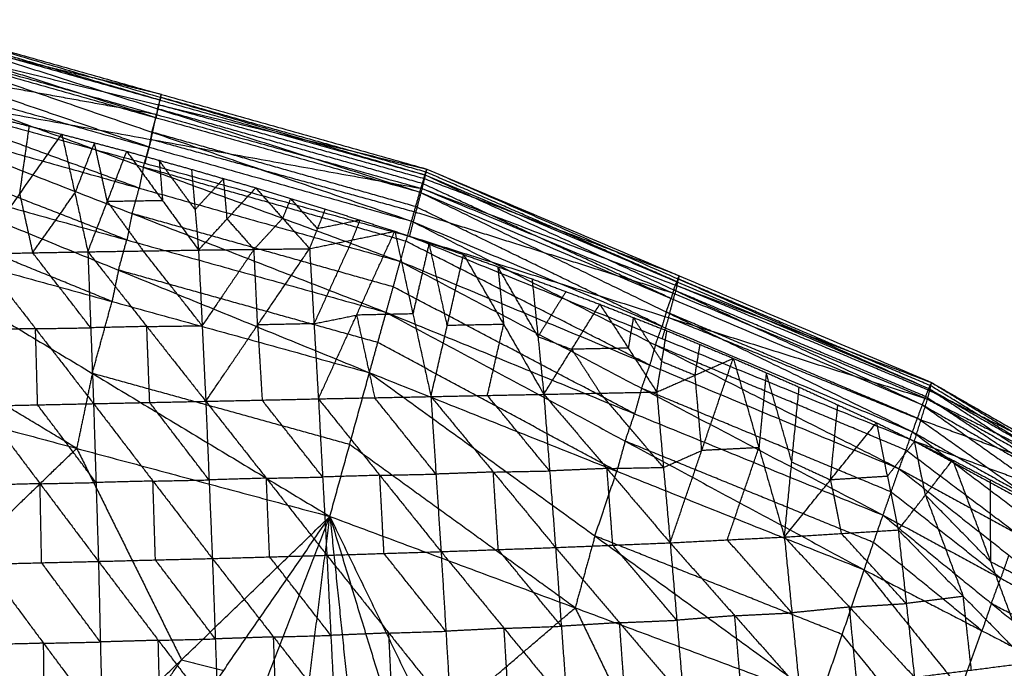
# Model space of a CAD drawing. Header units: millimetres. Extents: x -106 to 110, y -96 to 120.
# Tile 884 of 1020: x 26 to 36, y 111 to 118. Entities that reach past the tile are written whole.
import ezdxf

# ---------------------------------------------------------------- set-up
doc = ezdxf.new("R2010")
doc.units = ezdxf.units.MM
doc.header["$MEASUREMENT"] = 0
doc.layers.add('Default', color=7, linetype='Continuous', true_color=0x000000)

msp = doc.modelspace()

# ---------------------------------------------------------------- linework, layer by layer
at = {"layer": 'Default'}
for points in [[(24.731, 117.645, 11.597), (27.402, 116.796, 11.893), (30.073, 115.948, 12.19)], [(24.731, 117.645, 11.597), (27.428, 116.884, 11.674), (30.125, 116.124, 11.751)], [(27.428, 116.884, 11.674), (26.081, 117.279, 11.528), (24.734, 117.674, 11.382)], [(24.738, 117.703, 11.167), (27.432, 116.913, 11.459), (30.125, 116.124, 11.751)], [(24.738, 117.703, 11.167), (27.441, 116.943, 11.257), (30.145, 116.183, 11.348)], [(27.441, 116.943, 11.257), (26.077, 117.27, 11.047), (24.712, 117.597, 10.837)], [(27.386, 116.706, 12.128), (26.05, 117.13, 11.98), (24.715, 117.554, 11.831)], [(24.686, 117.491, 10.508), (27.391, 116.738, 10.617), (30.097, 115.984, 10.725)], [(24.686, 117.491, 10.508), (27.415, 116.837, 10.928), (30.145, 116.183, 11.348)], [(24.698, 117.464, 12.066), (27.344, 116.559, 12.35), (29.989, 115.653, 12.633)], [(24.698, 117.464, 12.066), (27.386, 116.706, 12.128), (30.073, 115.948, 12.19)], [(27.391, 116.738, 10.617), (26.011, 116.988, 10.464), (24.631, 117.238, 10.311)], [(27.315, 116.407, 12.588), (25.992, 116.859, 12.447), (24.669, 117.312, 12.305)], [(24.64, 117.16, 12.544), (27.257, 116.202, 12.796), (29.874, 115.243, 13.048)], [(24.64, 117.16, 12.544), (27.315, 116.407, 12.588), (29.989, 115.653, 12.633)], [(24.576, 116.985, 10.115), (27.272, 116.242, 10.231), (29.969, 115.5, 10.347)], [(24.576, 116.985, 10.115), (27.336, 116.484, 10.42), (30.097, 115.984, 10.725)], [(27.215, 115.989, 13.02), (25.907, 116.469, 12.894), (24.598, 116.948, 12.768)], [(27.415, 116.837, 10.928), (27.428, 116.89, 11.093), (27.441, 116.943, 11.257)], [(27.432, 116.913, 11.459), (27.436, 116.928, 11.358), (27.441, 116.943, 11.257)], [(27.415, 116.837, 10.928), (27.403, 116.787, 10.772), (27.391, 116.738, 10.617)], [(27.402, 116.796, 11.893), (27.415, 116.84, 11.783), (27.428, 116.884, 11.674)], [(30.121, 116.083, 11.037), (28.768, 116.46, 10.982), (27.415, 116.837, 10.928)], [(27.432, 116.913, 11.459), (27.43, 116.899, 11.566), (27.428, 116.884, 11.674)], [(30.135, 116.153, 11.55), (28.783, 116.533, 11.504), (27.432, 116.913, 11.459)], [(24.556, 116.735, 12.992), (27.143, 115.73, 13.195), (29.73, 114.725, 13.399)], [(24.556, 116.735, 12.992), (27.215, 115.989, 13.02), (29.874, 115.243, 13.048)], [(27.336, 116.484, 10.42), (27.364, 116.611, 10.518), (27.391, 116.738, 10.617)], [(27.402, 116.796, 11.893), (27.394, 116.751, 12.01), (27.386, 116.706, 12.128)], [(30.099, 116.036, 11.97), (28.751, 116.416, 11.932), (27.402, 116.796, 11.893)], [(25.765, 116.703, 10.138), (26.096, 116.62, 10.148), (26.427, 116.537, 10.157)], [(27.344, 116.559, 12.35), (27.365, 116.632, 12.239), (27.386, 116.706, 12.128)], [(25.568, 115.321, 9.557), (25.998, 115.929, 9.857), (26.427, 116.537, 10.157)], [(25.998, 115.929, 9.857), (26.047, 116.274, 10.002), (26.096, 116.62, 10.148)], [(26.427, 116.537, 10.157), (26.56, 115.939, 9.942), (26.692, 115.341, 9.727)], [(26.427, 116.537, 10.157), (26.758, 116.45, 10.168), (27.088, 116.363, 10.18)], [(27.344, 116.559, 12.35), (27.329, 116.483, 12.469), (27.315, 116.407, 12.588)], [(30.031, 115.801, 12.411), (28.688, 116.18, 12.38), (27.344, 116.559, 12.35)], [(27.089, 115.462, 13.387), (25.796, 115.964, 13.285), (24.502, 116.467, 13.183)], [(26.758, 116.45, 10.168), (26.659, 116.194, 10.055), (26.56, 115.939, 9.942)], [(26.89, 115.852, 9.953), (26.824, 116.151, 10.061), (26.758, 116.45, 10.168)], [(27.336, 116.484, 10.42), (27.304, 116.363, 10.325), (27.272, 116.242, 10.231)], [(30.033, 115.742, 10.536), (28.684, 116.113, 10.478), (27.336, 116.484, 10.42)], [(26.692, 115.341, 9.727), (26.89, 115.852, 9.953), (27.088, 116.363, 10.18)], [(27.088, 116.363, 10.18), (27.418, 116.272, 10.193), (27.748, 116.18, 10.207)], [(27.088, 116.363, 10.18), (27.453, 115.861, 10.045), (27.819, 115.359, 9.911)], [(27.257, 116.202, 12.796), (27.286, 116.304, 12.692), (27.315, 116.407, 12.588)], [(27.418, 116.272, 10.193), (27.436, 116.066, 10.119), (27.453, 115.861, 10.045)], [(27.784, 115.77, 10.059), (27.601, 116.021, 10.126), (27.418, 116.272, 10.193)], [(24.448, 116.198, 13.375), (27.004, 115.155, 13.514), (29.56, 114.111, 13.652)], [(24.448, 116.198, 13.375), (27.089, 115.462, 13.387), (29.73, 114.725, 13.399)], [(27.257, 116.202, 12.796), (27.236, 116.095, 12.908), (27.215, 115.989, 13.02)], [(29.932, 115.448, 12.841), (28.594, 115.825, 12.818), (27.257, 116.202, 12.796)], [(27.748, 116.18, 10.207), (27.784, 115.77, 10.059), (27.819, 115.359, 9.911)], [(27.748, 116.18, 10.207), (28.075, 116.086, 10.224), (28.402, 115.992, 10.24)], [(30.073, 115.948, 12.19), (30.099, 116.036, 11.97), (30.125, 116.124, 11.751)], [(30.097, 115.984, 10.725), (30.121, 116.083, 11.037), (30.145, 116.183, 11.348)], [(30.125, 116.124, 11.751), (30.135, 116.153, 11.55), (30.145, 116.183, 11.348)], [(30.125, 116.124, 11.751), (32.658, 114.954, 12.165), (35.191, 113.784, 12.578)], [(30.125, 116.124, 11.751), (32.691, 115.037, 11.993), (35.256, 113.95, 12.234)], [(32.691, 115.037, 11.993), (31.413, 115.595, 11.771), (30.135, 116.153, 11.55)], [(30.145, 116.183, 11.348), (32.7, 115.067, 11.791), (35.256, 113.95, 12.234)], [(30.145, 116.183, 11.348), (32.715, 115.097, 11.63), (35.285, 114.01, 11.912)], [(28.075, 116.086, 10.224), (27.929, 115.928, 10.142), (27.784, 115.77, 10.059)], [(28.11, 115.675, 10.076), (28.093, 115.881, 10.15), (28.075, 116.086, 10.224)], [(32.632, 114.866, 12.384), (31.366, 115.451, 12.177), (30.099, 116.036, 11.97)], [(32.715, 115.097, 11.63), (31.418, 115.59, 11.333), (30.121, 116.083, 11.037)], [(25.998, 115.929, 9.857), (26.064, 115.63, 9.749), (26.13, 115.331, 9.642)], [(26.13, 115.331, 9.642), (26.345, 115.635, 9.792), (26.56, 115.939, 9.942)], [(27.143, 115.73, 13.195), (27.179, 115.86, 13.108), (27.215, 115.989, 13.02)], [(27.819, 115.359, 9.911), (28.11, 115.675, 10.076), (28.402, 115.992, 10.24)], [(28.402, 115.992, 10.24), (28.676, 115.682, 10.176), (28.95, 115.373, 10.111)], [(28.402, 115.992, 10.24), (28.757, 115.884, 10.262), (29.112, 115.776, 10.284)], [(29.969, 115.5, 10.347), (30.033, 115.742, 10.536), (30.097, 115.984, 10.725)], [(29.989, 115.653, 12.633), (30.031, 115.801, 12.411), (30.073, 115.948, 12.19)], [(30.073, 115.948, 12.19), (32.582, 114.729, 12.555), (35.09, 113.51, 12.92)], [(30.073, 115.948, 12.19), (32.632, 114.866, 12.384), (35.191, 113.784, 12.578)], [(30.097, 115.984, 10.725), (32.67, 114.913, 11.062), (35.244, 113.843, 11.399)], [(30.097, 115.984, 10.725), (32.691, 114.997, 11.319), (35.285, 114.01, 11.912)], [(26.938, 114.835, 13.654), (25.661, 115.357, 13.584), (24.383, 115.879, 13.515)], [(27.453, 115.861, 10.045), (27.172, 115.856, 9.999), (26.89, 115.852, 9.953)], [(26.89, 115.852, 9.953), (27.073, 115.601, 9.886), (27.256, 115.35, 9.819)], [(28.757, 115.884, 10.262), (28.716, 115.783, 10.219), (28.676, 115.682, 10.176)], [(29.031, 115.575, 10.198), (28.894, 115.729, 10.23), (28.757, 115.884, 10.262)], [(27.143, 115.73, 13.195), (27.116, 115.596, 13.291), (27.089, 115.462, 13.387)], [(29.802, 114.984, 13.223), (28.472, 115.357, 13.209), (27.143, 115.73, 13.195)], [(28.95, 115.373, 10.111), (29.031, 115.575, 10.198), (29.112, 115.776, 10.284)], [(29.112, 115.776, 10.284), (29.465, 115.663, 10.309), (29.818, 115.55, 10.335)], [(32.54, 114.582, 12.776), (31.285, 115.191, 12.594), (30.031, 115.801, 12.411)], [(32.67, 114.913, 11.062), (31.351, 115.328, 10.799), (30.033, 115.742, 10.536)], [(28.11, 115.675, 10.076), (28.247, 115.521, 10.044), (28.384, 115.366, 10.011)], [(28.384, 115.366, 10.011), (28.53, 115.524, 10.094), (28.676, 115.682, 10.176)], [(29.465, 115.663, 10.309), (29.248, 115.619, 10.253), (29.031, 115.575, 10.198)], [(29.384, 115.462, 10.223), (29.424, 115.562, 10.266), (29.465, 115.663, 10.309)], [(29.874, 115.243, 13.048), (29.932, 115.448, 12.841), (29.989, 115.653, 12.633)], [(29.989, 115.653, 12.633), (32.472, 114.393, 12.933), (34.955, 113.133, 13.232)], [(29.989, 115.653, 12.633), (32.54, 114.582, 12.776), (35.09, 113.51, 12.92)], [(24.317, 115.56, 13.655), (26.737, 114.104, 13.712), (29.157, 112.648, 13.769)], [(24.317, 115.56, 13.655), (26.938, 114.835, 13.654), (29.56, 114.111, 13.652)], [(28.95, 115.373, 10.111), (29.384, 115.462, 10.223), (29.818, 115.55, 10.335)], [(29.04, 113.845, 9.721), (29.429, 114.697, 10.028), (29.818, 115.55, 10.335)], [(29.818, 115.55, 10.335), (30.002, 114.709, 10.141), (30.186, 113.868, 9.947)], [(29.818, 115.55, 10.335), (30.168, 115.431, 10.365), (30.519, 115.313, 10.395)], [(27.004, 115.155, 13.514), (27.046, 115.308, 13.45), (27.089, 115.462, 13.387)], [(29.384, 115.462, 10.223), (29.189, 115.035, 10.07), (28.995, 114.609, 9.916)], [(32.415, 114.188, 13.14), (31.173, 114.818, 12.99), (29.932, 115.448, 12.841)], [(29.969, 115.5, 10.347), (32.539, 114.457, 10.708), (35.11, 113.415, 11.068)], [(29.969, 115.5, 10.347), (32.606, 114.671, 10.873), (35.244, 113.843, 11.399)], [(30.168, 115.431, 10.365), (30.085, 115.07, 10.253), (30.002, 114.709, 10.141)], [(30.352, 114.591, 10.171), (30.26, 115.011, 10.268), (30.168, 115.431, 10.365)], [(25.568, 115.321, 9.557), (26.13, 115.331, 9.642), (26.692, 115.341, 9.727)], [(25.568, 115.321, 9.557), (26.159, 114.559, 9.44), (26.75, 113.796, 9.324)], [(26.721, 114.568, 9.525), (26.426, 114.95, 9.584), (26.13, 115.331, 9.642)], [(26.692, 115.341, 9.727), (27.256, 115.35, 9.819), (27.819, 115.359, 9.911)], [(26.692, 115.341, 9.727), (26.721, 114.568, 9.525), (26.75, 113.796, 9.324)], [(26.692, 115.341, 9.727), (27.292, 114.581, 9.621), (27.893, 113.82, 9.514)], [(27.856, 114.589, 9.713), (27.556, 114.97, 9.766), (27.256, 115.35, 9.819)], [(27.819, 115.359, 9.911), (28.384, 115.366, 10.011), (28.95, 115.373, 10.111)], [(27.819, 115.359, 9.911), (27.856, 114.589, 9.713), (27.893, 113.82, 9.514)], [(28.384, 115.366, 10.011), (28.12, 114.978, 9.862), (27.856, 114.589, 9.713)], [(27.893, 113.82, 9.514), (28.421, 114.597, 9.813), (28.95, 115.373, 10.111)], [(28.421, 114.597, 9.813), (28.403, 114.981, 9.912), (28.384, 115.366, 10.011)], [(28.95, 115.373, 10.111), (28.995, 114.609, 9.916), (29.04, 113.845, 9.721)], [(29.73, 114.725, 13.399), (29.802, 114.984, 13.223), (29.874, 115.243, 13.048)], [(29.874, 115.243, 13.048), (32.332, 113.952, 13.268), (34.79, 112.661, 13.488)], [(29.874, 115.243, 13.048), (32.415, 114.188, 13.14), (34.955, 113.133, 13.232)], [(30.186, 113.868, 9.947), (30.352, 114.591, 10.171), (30.519, 115.313, 10.395)], [(30.519, 115.313, 10.395), (30.867, 115.189, 10.429), (31.216, 115.065, 10.464)], [(30.519, 115.313, 10.395), (30.927, 114.602, 10.294), (31.335, 113.891, 10.193)], [(27.004, 115.155, 13.514), (26.971, 114.995, 13.584), (26.938, 114.835, 13.654)], [(29.645, 114.418, 13.526), (28.324, 114.786, 13.52), (27.004, 115.155, 13.514)], [(30.867, 115.189, 10.429), (30.897, 114.896, 10.362), (30.927, 114.602, 10.294)], [(31.276, 114.478, 10.329), (31.072, 114.834, 10.379), (30.867, 115.189, 10.429)], [(31.216, 115.065, 10.464), (31.276, 114.478, 10.329), (31.335, 113.891, 10.193)], [(31.216, 115.065, 10.464), (31.561, 114.936, 10.503), (31.906, 114.807, 10.542)], [(32.658, 114.954, 12.165), (32.674, 114.996, 12.079), (32.691, 115.037, 11.993)], [(32.691, 114.997, 11.319), (32.703, 115.047, 11.475), (32.715, 115.097, 11.63)], [(32.7, 115.067, 11.791), (32.695, 115.052, 11.892), (32.691, 115.037, 11.993)], [(32.7, 115.067, 11.791), (32.708, 115.082, 11.711), (32.715, 115.097, 11.63)], [(35.271, 113.98, 12.073), (33.985, 114.523, 11.932), (32.7, 115.067, 11.791)], [(32.26, 113.693, 13.443), (31.031, 114.339, 13.333), (29.802, 114.984, 13.223)], [(31.561, 114.936, 10.503), (31.418, 114.707, 10.416), (31.276, 114.478, 10.329)], [(32.658, 114.954, 12.165), (32.645, 114.91, 12.274), (32.632, 114.866, 12.384)], [(35.224, 113.867, 12.406), (33.941, 114.41, 12.285), (32.658, 114.954, 12.165)], [(32.691, 114.997, 11.319), (32.681, 114.955, 11.191), (32.67, 114.913, 11.062)], [(35.265, 113.927, 11.656), (33.978, 114.462, 11.487), (32.691, 114.997, 11.319)], [(26.737, 114.104, 13.712), (26.838, 114.47, 13.683), (26.938, 114.835, 13.654)], [(32.582, 114.729, 12.555), (32.607, 114.798, 12.469), (32.632, 114.866, 12.384)], [(32.606, 114.671, 10.873), (32.638, 114.792, 10.968), (32.67, 114.913, 11.062)], [(26.578, 113.341, 13.786), (25.368, 114.069, 13.758), (24.158, 114.797, 13.729)], [(29.56, 114.111, 13.652), (29.645, 114.418, 13.526), (29.73, 114.725, 13.399)], [(29.73, 114.725, 13.399), (32.164, 113.415, 13.529), (34.598, 112.105, 13.66)], [(29.73, 114.725, 13.399), (32.26, 113.693, 13.443), (34.79, 112.661, 13.488)], [(31.335, 113.891, 10.193), (31.62, 114.349, 10.368), (31.906, 114.807, 10.542)], [(31.906, 114.807, 10.542), (32.196, 114.361, 10.503), (32.486, 113.914, 10.463)], [(31.906, 114.807, 10.542), (32.247, 114.672, 10.587), (32.589, 114.538, 10.631)], [(32.582, 114.729, 12.555), (32.561, 114.655, 12.665), (32.54, 114.582, 12.776)], [(35.141, 113.647, 12.749), (33.861, 114.188, 12.652), (32.582, 114.729, 12.555)], [(28.995, 114.609, 9.916), (29.212, 114.653, 9.972), (29.429, 114.697, 10.028)], [(30.002, 114.709, 10.141), (29.715, 114.703, 10.084), (29.429, 114.697, 10.028)], [(29.429, 114.697, 10.028), (29.521, 114.277, 9.931), (29.613, 113.856, 9.834)], [(32.247, 114.672, 10.587), (32.221, 114.516, 10.545), (32.196, 114.361, 10.503)], [(32.537, 114.226, 10.547), (32.392, 114.449, 10.567), (32.247, 114.672, 10.587)], [(32.606, 114.671, 10.873), (32.573, 114.564, 10.79), (32.539, 114.457, 10.708)], [(35.177, 113.629, 11.234), (33.892, 114.15, 11.054), (32.606, 114.671, 10.873)], [(26.159, 114.559, 9.44), (25.874, 114.553, 9.396), (25.589, 114.546, 9.353)], [(26.159, 114.559, 9.44), (26.44, 114.563, 9.483), (26.721, 114.568, 9.525)], [(26.18, 113.784, 9.236), (26.17, 114.171, 9.338), (26.159, 114.559, 9.44)], [(27.292, 114.581, 9.621), (27.007, 114.574, 9.573), (26.721, 114.568, 9.525)], [(27.292, 114.581, 9.621), (27.574, 114.585, 9.667), (27.856, 114.589, 9.713)], [(27.322, 113.808, 9.419), (27.307, 114.194, 9.52), (27.292, 114.581, 9.621)], [(28.995, 114.609, 9.916), (28.708, 114.603, 9.865), (28.421, 114.597, 9.813)], [(28.421, 114.597, 9.813), (28.444, 114.215, 9.715), (28.467, 113.832, 9.618)], [(30.927, 114.602, 10.294), (30.64, 114.596, 10.232), (30.352, 114.591, 10.171)], [(30.761, 113.88, 10.07), (30.844, 114.241, 10.182), (30.927, 114.602, 10.294)], [(32.472, 114.393, 12.933), (32.506, 114.488, 12.855), (32.54, 114.582, 12.776)], [(32.486, 113.914, 10.463), (32.537, 114.226, 10.547), (32.589, 114.538, 10.631)], [(32.589, 114.538, 10.631), (32.927, 114.397, 10.681), (33.265, 114.257, 10.731)], [(32.079, 113.108, 13.656), (30.862, 113.763, 13.591), (29.645, 114.418, 13.526)], [(31.276, 114.478, 10.329), (31.448, 114.414, 10.348), (31.62, 114.349, 10.368)], [(32.196, 114.361, 10.503), (31.908, 114.355, 10.435), (31.62, 114.349, 10.368)], [(31.62, 114.349, 10.368), (31.766, 114.126, 10.348), (31.911, 113.903, 10.328)], [(32.472, 114.393, 12.933), (32.443, 114.291, 13.036), (32.415, 114.188, 13.14)], [(35.023, 113.322, 13.076), (33.747, 113.858, 13.004), (32.472, 114.393, 12.933)], [(32.876, 114.086, 10.597), (32.901, 114.241, 10.639), (32.927, 114.397, 10.681)], [(32.486, 113.914, 10.463), (32.876, 114.086, 10.597), (33.265, 114.257, 10.731)], [(32.537, 114.226, 10.547), (32.706, 114.156, 10.572), (32.876, 114.086, 10.597)], [(32.622, 112.38, 10.29), (32.944, 113.319, 10.51), (33.265, 114.257, 10.731)], [(33.265, 114.257, 10.731), (33.526, 113.348, 10.66), (33.786, 112.439, 10.589)], [(33.265, 114.257, 10.731), (33.601, 114.111, 10.786), (33.936, 113.964, 10.842)], [(32.332, 113.952, 13.268), (32.373, 114.07, 13.204), (32.415, 114.188, 13.14)], [(23.998, 114.034, 13.803), (25.066, 111.882, 13.114), (26.134, 109.731, 12.424)], [(23.998, 114.034, 13.803), (26.578, 113.341, 13.786), (29.157, 112.648, 13.769)], [(26.737, 114.104, 13.712), (26.658, 113.722, 13.749), (26.578, 113.341, 13.786)], [(29.358, 113.38, 13.711), (28.048, 113.742, 13.711), (26.737, 114.104, 13.712)], [(29.157, 112.648, 13.769), (29.358, 113.38, 13.711), (29.56, 114.111, 13.652)], [(29.56, 114.111, 13.652), (31.856, 112.45, 13.666), (34.152, 110.789, 13.679)], [(29.56, 114.111, 13.652), (32.079, 113.108, 13.656), (34.598, 112.105, 13.66)], [(32.944, 113.319, 10.51), (32.91, 113.702, 10.554), (32.876, 114.086, 10.597)], [(33.601, 114.111, 10.786), (33.563, 113.729, 10.723), (33.526, 113.348, 10.66)], [(33.861, 113.202, 10.715), (33.731, 113.656, 10.751), (33.601, 114.111, 10.786)], [(31.335, 113.891, 10.193), (31.911, 113.903, 10.328), (32.486, 113.914, 10.463)], [(32.332, 113.952, 13.268), (32.296, 113.823, 13.355), (32.26, 113.693, 13.443)], [(34.873, 112.897, 13.36), (33.602, 113.425, 13.314), (32.332, 113.952, 13.268)], [(32.486, 113.914, 10.463), (32.554, 113.147, 10.377), (32.622, 112.38, 10.29)], [(33.786, 112.439, 10.589), (33.861, 113.202, 10.715), (33.936, 113.964, 10.842)], [(33.936, 113.964, 10.842), (34.33, 113.783, 10.915), (34.723, 113.602, 10.989)], [(35.191, 113.784, 12.578), (35.224, 113.867, 12.406), (35.256, 113.95, 12.234)], [(35.244, 113.843, 11.399), (35.265, 113.927, 11.656), (35.285, 114.01, 11.912)], [(35.256, 113.95, 12.234), (35.271, 113.98, 12.073), (35.285, 114.01, 11.912)], [(35.256, 113.95, 12.234), (36.418, 113.184, 12.584), (37.58, 112.418, 12.933)], [(35.256, 113.95, 12.234), (36.45, 113.263, 12.452), (37.644, 112.577, 12.671)], [(36.479, 113.324, 12.166), (35.872, 113.625, 11.911), (35.265, 113.927, 11.656)], [(36.45, 113.263, 12.452), (35.86, 113.622, 12.263), (35.271, 113.98, 12.073)], [(35.285, 114.01, 11.912), (36.465, 113.293, 12.292), (37.644, 112.577, 12.671)], [(35.285, 114.01, 11.912), (36.479, 113.324, 12.166), (37.673, 112.637, 12.419)], [(26.75, 113.796, 9.324), (27.322, 113.808, 9.419), (27.893, 113.82, 9.514)], [(27.893, 113.82, 9.514), (28.467, 113.832, 9.618), (29.04, 113.845, 9.721)], [(27.893, 113.82, 9.514), (27.926, 113.02, 9.421), (27.96, 112.22, 9.328)], [(27.893, 113.82, 9.514), (28.51, 113.037, 9.526), (29.126, 112.253, 9.539)], [(29.083, 113.049, 9.63), (28.775, 113.441, 9.624), (28.467, 113.832, 9.618)], [(29.04, 113.845, 9.721), (29.613, 113.856, 9.834), (30.186, 113.868, 9.947)], [(29.04, 113.845, 9.721), (29.083, 113.049, 9.63), (29.126, 112.253, 9.539)], [(29.04, 113.845, 9.721), (29.665, 113.067, 9.744), (30.289, 112.29, 9.767)], [(30.237, 113.079, 9.857), (29.925, 113.468, 9.845), (29.613, 113.856, 9.834)], [(30.186, 113.868, 9.947), (30.761, 113.88, 10.07), (31.335, 113.891, 10.193)], [(30.186, 113.868, 9.947), (30.237, 113.079, 9.857), (30.289, 112.29, 9.767)], [(30.186, 113.868, 9.947), (30.821, 113.1, 9.982), (31.455, 112.332, 10.017)], [(31.395, 113.111, 10.105), (31.078, 113.496, 10.087), (30.761, 113.88, 10.07)], [(31.335, 113.891, 10.193), (31.395, 113.111, 10.105), (31.455, 112.332, 10.017)], [(31.335, 113.891, 10.193), (31.979, 113.136, 10.242), (32.622, 112.38, 10.29)], [(32.554, 113.147, 10.377), (32.232, 113.525, 10.352), (31.911, 113.903, 10.328)], [(35.11, 113.415, 11.068), (35.177, 113.629, 11.234), (35.244, 113.843, 11.399)], [(36.386, 113.101, 12.755), (35.805, 113.484, 12.581), (35.224, 113.867, 12.406)], [(35.244, 113.843, 11.399), (36.438, 113.168, 11.7), (37.633, 112.494, 12)], [(35.244, 113.843, 11.399), (36.458, 113.24, 11.909), (37.673, 112.637, 12.419)], [(25.611, 113.772, 9.148), (26.18, 113.784, 9.236), (26.75, 113.796, 9.324)], [(25.611, 113.772, 9.148), (26.205, 112.981, 9.142), (26.8, 112.191, 9.135)], [(26.775, 112.993, 9.23), (26.478, 113.389, 9.233), (26.18, 113.784, 9.236)], [(26.75, 113.796, 9.324), (26.775, 112.993, 9.23), (26.8, 112.191, 9.135)], [(26.75, 113.796, 9.324), (27.355, 113.008, 9.326), (27.96, 112.22, 9.328)], [(27.926, 113.02, 9.421), (27.624, 113.414, 9.42), (27.322, 113.808, 9.419)], [(34.255, 113.02, 10.789), (34.292, 113.402, 10.852), (34.33, 113.783, 10.915)], [(35.09, 113.51, 12.92), (35.141, 113.647, 12.749), (35.191, 113.784, 12.578)], [(35.191, 113.784, 12.578), (36.336, 112.973, 12.882), (37.481, 112.162, 13.187)], [(35.191, 113.784, 12.578), (36.386, 113.101, 12.755), (37.58, 112.418, 12.933)], [(32.164, 113.415, 13.529), (32.212, 113.554, 13.486), (32.26, 113.693, 13.443)], [(36.286, 112.836, 13.053), (35.713, 113.241, 12.901), (35.141, 113.647, 12.749)], [(36.438, 113.168, 11.7), (35.808, 113.399, 11.467), (35.177, 113.629, 11.234)], [(33.786, 112.439, 10.589), (34.255, 113.02, 10.789), (34.723, 113.602, 10.989)], [(34.723, 113.602, 10.989), (34.834, 113.056, 10.952), (34.945, 112.511, 10.915)], [(34.723, 113.602, 10.989), (35.111, 113.412, 11.071), (35.499, 113.222, 11.154)], [(32.164, 113.415, 13.529), (32.121, 113.261, 13.593), (32.079, 113.108, 13.656)], [(34.694, 112.383, 13.574), (33.429, 112.899, 13.552), (32.164, 113.415, 13.529)], [(34.955, 113.133, 13.232), (35.023, 113.322, 13.076), (35.09, 113.51, 12.92)], [(35.09, 113.51, 12.92), (36.22, 112.661, 13.165), (37.349, 111.812, 13.41)], [(35.09, 113.51, 12.92), (36.286, 112.836, 13.053), (37.481, 112.162, 13.187)], [(35.11, 113.415, 11.068), (36.306, 112.762, 11.388), (37.502, 112.109, 11.707)], [(35.11, 113.415, 11.068), (36.371, 112.954, 11.534), (37.633, 112.494, 12)], [(25.066, 111.882, 13.114), (25.822, 112.611, 13.45), (26.578, 113.341, 13.786)], [(26.578, 113.341, 13.786), (27.112, 112.265, 13.441), (27.646, 111.189, 13.097)], [(31.655, 111.718, 13.724), (30.507, 112.549, 13.717), (29.358, 113.38, 13.711)], [(32.554, 113.147, 10.377), (32.749, 113.233, 10.444), (32.944, 113.319, 10.51)], [(33.526, 113.348, 10.66), (33.235, 113.333, 10.585), (32.944, 113.319, 10.51)], [(33.204, 112.41, 10.44), (33.365, 112.879, 10.55), (33.526, 113.348, 10.66)], [(35.111, 113.412, 11.071), (34.973, 113.234, 11.012), (34.834, 113.056, 10.952)], [(36.152, 112.473, 13.321), (35.587, 112.897, 13.199), (35.023, 113.322, 13.076)], [(35.222, 112.866, 11.034), (35.166, 113.139, 11.053), (35.111, 113.412, 11.071)], [(34.945, 112.511, 10.915), (35.222, 112.866, 11.034), (35.499, 113.222, 11.154)], [(35.499, 113.222, 11.154), (35.88, 113.022, 11.247), (36.261, 112.823, 11.34)], [(35.499, 113.222, 11.154), (35.884, 112.19, 11.228), (36.27, 111.159, 11.303)], [(30.821, 113.1, 9.982), (31.108, 113.106, 10.043), (31.395, 113.111, 10.105)], [(31.979, 113.136, 10.242), (31.687, 113.124, 10.173), (31.395, 113.111, 10.105)], [(31.979, 113.136, 10.242), (32.266, 113.142, 10.309), (32.554, 113.147, 10.377)], [(32.038, 112.356, 10.153), (32.009, 112.746, 10.198), (31.979, 113.136, 10.242)], [(33.861, 113.202, 10.715), (34.058, 113.111, 10.752), (34.255, 113.02, 10.789)], [(34.79, 112.661, 13.488), (34.873, 112.897, 13.36), (34.955, 113.133, 13.232)], [(34.955, 113.133, 13.232), (36.071, 112.255, 13.407), (37.187, 111.376, 13.582)], [(34.955, 113.133, 13.232), (36.152, 112.473, 13.321), (37.349, 111.812, 13.41)], [(27.355, 113.008, 9.326), (27.641, 113.014, 9.374), (27.926, 113.02, 9.421)], [(28.51, 113.037, 9.526), (28.218, 113.029, 9.474), (27.926, 113.02, 9.421)], [(28.51, 113.037, 9.526), (28.796, 113.043, 9.578), (29.083, 113.049, 9.63)], [(28.543, 112.237, 9.433), (28.526, 112.637, 9.48), (28.51, 113.037, 9.526)], [(29.665, 113.067, 9.744), (29.374, 113.058, 9.687), (29.083, 113.049, 9.63)], [(29.665, 113.067, 9.744), (29.951, 113.073, 9.8), (30.237, 113.079, 9.857)], [(29.708, 112.272, 9.653), (29.686, 112.669, 9.698), (29.665, 113.067, 9.744)], [(30.821, 113.1, 9.982), (30.529, 113.089, 9.919), (30.237, 113.079, 9.857)], [(30.872, 112.311, 9.892), (30.846, 112.705, 9.937), (30.821, 113.1, 9.982)], [(31.856, 112.45, 13.666), (31.967, 112.779, 13.661), (32.079, 113.108, 13.656)], [(34.834, 113.056, 10.952), (34.544, 113.038, 10.87), (34.255, 113.02, 10.789)], [(34.255, 113.02, 10.789), (34.31, 112.748, 10.771), (34.365, 112.475, 10.752)], [(35.88, 113.022, 11.247), (35.882, 112.606, 11.238), (35.884, 112.19, 11.228)], [(26.205, 112.981, 9.142), (25.916, 112.974, 9.097), (25.627, 112.967, 9.053)], [(26.205, 112.981, 9.142), (26.49, 112.987, 9.186), (26.775, 112.993, 9.23)], [(26.221, 112.177, 9.046), (26.213, 112.579, 9.094), (26.205, 112.981, 9.142)], [(27.355, 113.008, 9.326), (27.065, 113.001, 9.278), (26.775, 112.993, 9.23)], [(27.38, 112.206, 9.232), (27.367, 112.607, 9.279), (27.355, 113.008, 9.326)], [(35.988, 112.019, 13.535), (35.431, 112.458, 13.447), (34.873, 112.897, 13.36)], [(35.222, 112.866, 11.034), (35.415, 112.351, 11.072), (35.607, 111.835, 11.109)], [(35.884, 112.19, 11.228), (35.553, 112.528, 11.131), (35.222, 112.866, 11.034)], [(26.134, 109.731, 12.424), (27.646, 111.189, 13.097), (29.157, 112.648, 13.769)], [(26.992, 109.513, 12.424), (28.075, 111.081, 13.097), (29.157, 112.648, 13.769)], [(27.849, 109.288, 12.424), (28.503, 110.968, 13.097), (29.157, 112.648, 13.769)], [(28.703, 109.056, 12.424), (28.93, 110.852, 13.097), (29.157, 112.648, 13.769)], [(29.157, 112.648, 13.769), (29.356, 110.732, 13.097), (29.555, 108.816, 12.424)], [(29.157, 112.648, 13.769), (29.781, 110.608, 13.097), (30.405, 108.568, 12.424)], [(29.157, 112.648, 13.769), (30.205, 110.481, 13.097), (31.253, 108.313, 12.424)], [(29.157, 112.648, 13.769), (31.655, 111.718, 13.724), (34.152, 110.789, 13.679)], [(34.598, 112.105, 13.66), (34.694, 112.383, 13.574), (34.79, 112.661, 13.488)], [(34.79, 112.661, 13.488), (35.894, 111.763, 13.585), (36.999, 110.865, 13.683)], [(34.79, 112.661, 13.488), (35.988, 112.019, 13.535), (37.187, 111.376, 13.582)], [(33.786, 112.439, 10.589), (34.365, 112.475, 10.752), (34.945, 112.511, 10.915)], [(34.945, 112.511, 10.915), (35.027, 111.762, 10.933), (35.11, 111.012, 10.951)], [(34.945, 112.511, 10.915), (35.607, 111.835, 11.109), (36.27, 111.159, 11.303)], [(31.856, 112.45, 13.666), (31.755, 112.084, 13.695), (31.655, 111.718, 13.724)], [(34.375, 111.447, 13.67), (33.115, 111.948, 13.668), (31.856, 112.45, 13.666)], [(32.622, 112.38, 10.29), (33.204, 112.41, 10.44), (33.786, 112.439, 10.589)], [(33.862, 111.667, 10.609), (33.533, 112.039, 10.524), (33.204, 112.41, 10.44)], [(33.786, 112.439, 10.589), (33.862, 111.667, 10.609), (33.939, 110.895, 10.628)], [(33.786, 112.439, 10.589), (34.448, 111.726, 10.77), (35.11, 111.012, 10.951)], [(35.027, 111.762, 10.933), (34.696, 112.118, 10.842), (34.365, 112.475, 10.752)], [(30.289, 112.29, 9.767), (30.872, 112.311, 9.892), (31.455, 112.332, 10.017)], [(31.514, 111.531, 10.041), (31.193, 111.921, 9.966), (30.872, 112.311, 9.892)], [(31.455, 112.332, 10.017), (32.038, 112.356, 10.153), (32.622, 112.38, 10.29)], [(31.455, 112.332, 10.017), (31.514, 111.531, 10.041), (31.573, 110.729, 10.064)], [(31.455, 112.332, 10.017), (32.107, 111.567, 10.175), (32.758, 110.803, 10.334)], [(32.69, 111.592, 10.312), (32.364, 111.974, 10.233), (32.038, 112.356, 10.153)], [(32.622, 112.38, 10.29), (32.69, 111.592, 10.312), (32.758, 110.803, 10.334)], [(32.622, 112.38, 10.29), (33.28, 111.638, 10.459), (33.939, 110.895, 10.628)], [(35.798, 111.485, 13.671), (35.246, 111.934, 13.623), (34.694, 112.383, 13.574)], [(26.8, 112.191, 9.135), (27.38, 112.206, 9.232), (27.96, 112.22, 9.328)], [(27.96, 112.22, 9.328), (28.543, 112.237, 9.433), (29.126, 112.253, 9.539)], [(27.96, 112.22, 9.328), (27.99, 111.402, 9.357), (28.019, 110.584, 9.385)], [(27.96, 112.22, 9.328), (28.583, 111.422, 9.461), (29.207, 110.623, 9.593)], [(29.167, 111.438, 9.566), (28.855, 111.838, 9.5), (28.543, 112.237, 9.433)], [(29.126, 112.253, 9.539), (29.708, 112.272, 9.653), (30.289, 112.29, 9.767)], [(29.126, 112.253, 9.539), (29.167, 111.438, 9.566), (29.207, 110.623, 9.593)], [(29.126, 112.253, 9.539), (29.757, 111.462, 9.678), (30.388, 110.671, 9.818)], [(30.338, 111.48, 9.793), (30.023, 111.876, 9.723), (29.708, 112.272, 9.653)], [(30.289, 112.29, 9.767), (30.338, 111.48, 9.793), (30.388, 110.671, 9.818)], [(30.289, 112.29, 9.767), (30.931, 111.51, 9.916), (31.573, 110.729, 10.064)], [(36.071, 112.255, 13.407), (36.03, 112.137, 13.471), (35.988, 112.019, 13.535)], [(25.643, 112.163, 8.957), (26.221, 112.177, 9.046), (26.8, 112.191, 9.135)], [(25.643, 112.163, 8.957), (26.241, 111.358, 9.076), (26.839, 110.552, 9.194)], [(26.819, 111.371, 9.165), (26.52, 111.774, 9.106), (26.221, 112.177, 9.046)], [(26.8, 112.191, 9.135), (26.819, 111.371, 9.165), (26.839, 110.552, 9.194)], [(26.8, 112.191, 9.135), (27.409, 111.388, 9.26), (28.019, 110.584, 9.385)], [(27.99, 111.402, 9.357), (27.685, 111.804, 9.294), (27.38, 112.206, 9.232)], [(35.884, 112.19, 11.228), (36.075, 112.091, 11.275), (36.265, 111.991, 11.321)], [(34.152, 110.789, 13.679), (34.375, 111.447, 13.67), (34.598, 112.105, 13.66)], [(34.598, 112.105, 13.66), (35.58, 110.884, 13.637), (36.562, 109.664, 13.613)], [(34.598, 112.105, 13.66), (35.798, 111.485, 13.671), (36.999, 110.865, 13.683)], [(35.894, 111.763, 13.585), (35.941, 111.891, 13.56), (35.988, 112.019, 13.535)], [(35.607, 111.835, 11.109), (35.317, 111.798, 11.021), (35.027, 111.762, 10.933)], [(35.69, 111.085, 11.127), (35.649, 111.46, 11.118), (35.607, 111.835, 11.109)], [(30.205, 110.481, 13.097), (30.93, 111.1, 13.41), (31.655, 111.718, 13.724)], [(31.655, 111.718, 13.724), (32.179, 110.635, 13.388), (32.703, 109.551, 13.052)], [(34.448, 111.726, 10.77), (34.155, 111.697, 10.689), (33.862, 111.667, 10.609)], [(34.448, 111.726, 10.77), (34.738, 111.744, 10.851), (35.027, 111.762, 10.933)], [(34.524, 110.954, 10.79), (34.486, 111.34, 10.78), (34.448, 111.726, 10.77)], [(35.894, 111.763, 13.585), (35.846, 111.624, 13.628), (35.798, 111.485, 13.671)], [(37.093, 111.121, 13.633), (36.494, 111.442, 13.609), (35.894, 111.763, 13.585)], [(33.28, 111.638, 10.459), (32.985, 111.615, 10.386), (32.69, 111.592, 10.312)], [(33.28, 111.638, 10.459), (33.571, 111.653, 10.534), (33.862, 111.667, 10.609)], [(33.348, 110.849, 10.481), (33.314, 111.243, 10.47), (33.28, 111.638, 10.459)], [(30.931, 111.51, 9.916), (30.635, 111.495, 9.854), (30.338, 111.48, 9.793)], [(30.931, 111.51, 9.916), (31.223, 111.52, 9.978), (31.514, 111.531, 10.041)], [(30.98, 110.7, 9.941), (30.956, 111.105, 9.929), (30.931, 111.51, 9.916)], [(32.107, 111.567, 10.175), (31.81, 111.549, 10.108), (31.514, 111.531, 10.041)], [(32.107, 111.567, 10.175), (32.398, 111.579, 10.244), (32.69, 111.592, 10.312)], [(32.165, 110.766, 10.199), (32.136, 111.167, 10.187), (32.107, 111.567, 10.175)], [(28.583, 111.422, 9.461), (28.287, 111.412, 9.409), (27.99, 111.402, 9.357)], [(28.583, 111.422, 9.461), (28.875, 111.43, 9.513), (29.167, 111.438, 9.566)], [(28.613, 110.604, 9.489), (28.598, 111.013, 9.475), (28.583, 111.422, 9.461)], [(29.757, 111.462, 9.678), (29.462, 111.45, 9.622), (29.167, 111.438, 9.566)], [(29.757, 111.462, 9.678), (30.048, 111.471, 9.736), (30.338, 111.48, 9.793)], [(29.797, 110.647, 9.706), (29.777, 111.055, 9.692), (29.757, 111.462, 9.678)], [(35.357, 110.226, 13.646), (34.866, 110.837, 13.658), (34.375, 111.447, 13.67)], [(35.58, 110.884, 13.637), (35.689, 111.184, 13.654), (35.798, 111.485, 13.671)], [(26.241, 111.358, 9.076), (25.947, 111.35, 9.032), (25.653, 111.343, 8.987)], [(26.241, 111.358, 9.076), (26.53, 111.364, 9.12), (26.819, 111.371, 9.165)], [(26.251, 110.538, 9.106), (26.246, 110.948, 9.091), (26.241, 111.358, 9.076)], [(27.409, 111.388, 9.26), (27.114, 111.379, 9.213), (26.819, 111.371, 9.165)], [(27.409, 111.388, 9.26), (27.7, 111.395, 9.309), (27.99, 111.402, 9.357)], [(27.429, 110.568, 9.29), (27.419, 110.978, 9.275), (27.409, 111.388, 9.26)], [(26.563, 109.622, 12.424), (27.104, 110.406, 12.76), (27.646, 111.189, 13.097)], [(27.646, 111.189, 13.097), (27.86, 111.135, 13.097), (28.075, 111.081, 13.097)], [(35.11, 111.012, 10.951), (35.69, 111.085, 11.127), (36.27, 111.159, 11.303)]]:
    msp.add_open_spline(points, degree=2, dxfattribs=at)

doc.saveas('drawing.dxf')
